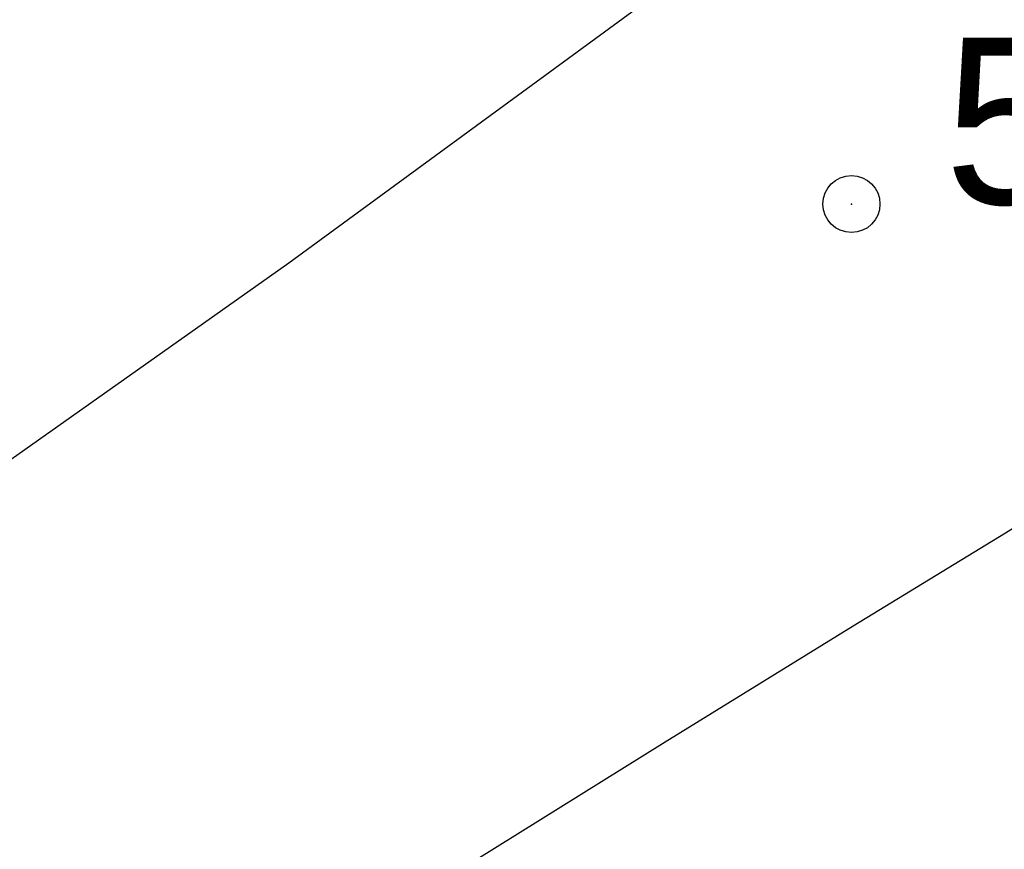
# Model space of a CAD drawing. Extents: x 0 to 362422, y 0 to 4201735.
# Tile 371 of 656: x 360287.68 to 360292.86, y 4200426.25 to 4200430.62. Entities that reach past the tile are written whole.
import ezdxf

# ---------------------------------------------------------------- set-up
doc = ezdxf.new("R2010")
doc.units = 0
doc.header["$LTSCALE"] = 0.5
doc.header["$MEASUREMENT"] = 0
doc.header["$PDMODE"] = 32
doc.header["$PDSIZE"] = 0.3
doc.linetypes.add('CONTI', pattern=[0])
for name, color, linetype in [('(004) Точки рельефа', 7, 'Continuous'), ('GORIZDEFAULT', 32, 'CONTI'), ('PI_TTDEFAULT', 5, 'CONTI')]:
    doc.layers.add(name, color=color, linetype=linetype)
doc.layers.add('.', color=7, linetype='Continuous', lineweight=15)
doc.styles.add('D-431', font='txt')

# ---------------------------------------------------------------- blocks, each defined once
blk = doc.blocks.new('gergrgrre')
at = {"layer": 'GORIZDEFAULT', "color": 32}
for points in [[(360285.766, 4200427.0221, 539), (360287.26, 4200428.04, 539), (360289.1, 4200429.34, 539), (360290.93, 4200430.68, 539), (360292.69, 4200432.04, 539), (360294.37, 4200433.39, 539), (360295.95, 4200434.71, 539), (360297.41, 4200435.99, 539), (360298.75, 4200437.19, 539)], [(360287.8095, 4200424.7733, 538.5), (360288.47, 4200425.19, 538.5), (360289.86, 4200426.06, 538.5), (360291.08, 4200426.82, 538.5), (360292.07, 4200427.43, 538.5), (360292.87, 4200427.92, 538.5), (360293.51, 4200428.32, 538.5), (360294.05, 4200428.67, 538.5), (360294.51, 4200429.01, 538.5), (360294.94, 4200429.37, 538.5), (360295.39, 4200429.78, 538.5), (360295.89, 4200430.28, 538.5), (360296.45, 4200430.86, 538.5), (360297.05, 4200431.51, 538.5), (360297.69, 4200432.2, 538.5), (360298.37, 4200432.93, 538.5)]]:
    blk.add_polyline3d(points, dxfattribs=at)
at = {"layer": 'PI_TTDEFAULT', "color": 5}
blk.add_point((360292.06, 4200429.65, 538.8), dxfattribs=at)
at = {"layer": '(004) Точки рельефа', "style": 'D-431'}
blk.add_text('538.80', height=0.875, dxfattribs=at).set_placement((360292.55, 4200429.65))

msp = doc.modelspace()

# ---------------------------------------------------------------- hatches: boundary and pattern name
at = {"layer": '.', "ltscale": 0.149071}
h = msp.add_hatch(color=256, dxfattribs=at)
h.dxf.hatch_style = 1
h.set_gradient(color1=(255, 255, 255), tint=1)
h.paths.add_polyline_path([(359890.2408, 4200063.4759), (362234.445, 4200063.4759), (362234.349, 4201313.8917), (359890.2408, 4201328.8911)], flags=17)
h.paths.add_polyline_path([(359890.2408, 4200063.4759), (362234.445, 4200063.4759), (362234.445, 4201313.8911), (359890.2408, 4201328.8911)], flags=17)

# ---------------------------------------------------------------- block references
at = {"linetype": 'Continuous'}
msp.add_blockref('gergrgrre', (0, 0), dxfattribs=at)

doc.saveas('drawing.dxf')
